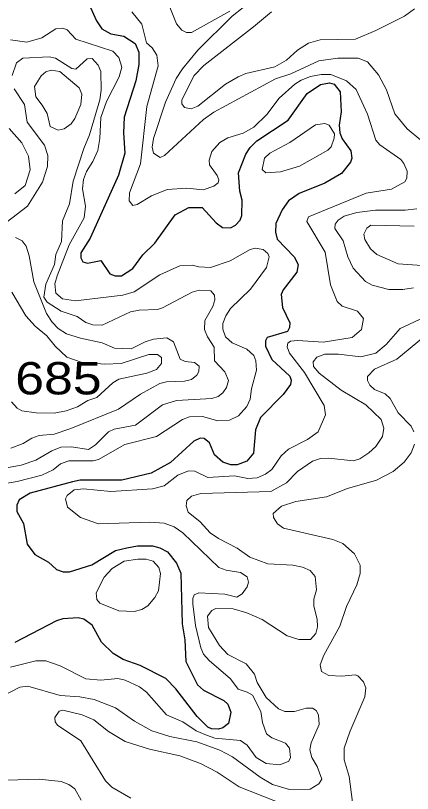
# Model space of a CAD drawing. Extents: x 577 to 602.9, y 7483.8 to 7511.6.
# Drawn here: x 578.072 to 579.055, y 7492.8 to 7494.726 of the extents above; entities that cross this region are included whole.
import ezdxf
from ezdxf.enums import TextEntityAlignment as Align

# ---------------------------------------------------------------- set-up
doc = ezdxf.new("R2010")
doc.units = 0
doc.header["$LTSCALE"] = 0.032
doc.layers.add('1', color=7, linetype='Continuous', lineweight=25)
doc.layers.add('2', color=7, linetype='Continuous', lineweight=13)
doc.layers.add('61', color=7, linetype='Continuous')

msp = doc.modelspace()

# ---------------------------------------------------------------- linework, layer by layer
at = {"layer": '1'}
for points in [[(578.2503, 7494.7619), (578.2725, 7494.7126), (578.2861, 7494.6928), (578.3083, 7494.6808), (578.3409, 7494.6745), (578.3688, 7494.657), (578.3775, 7494.6355), (578.3775, 7494.6045), (578.3703, 7494.564), (578.3417, 7494.4741), (578.3393, 7494.4359), (578.3433, 7494.385), (578.3274, 7494.331), (578.2574, 7494.1751), (578.2344, 7494.1385), (578.2336, 7494.1258), (578.2391, 7494.1163), (578.2503, 7494.1131), (578.2837, 7494.1194), (578.3059, 7494.0868), (578.3187, 7494.0813), (578.3346, 7494.0813), (578.3632, 7494.0996), (578.3878, 7494.1338), (578.4173, 7494.1624), (578.4674, 7494.2324), (578.5015, 7494.2507), (578.5342, 7494.2507), (578.5691, 7494.2125), (578.585, 7494.2014), (578.6049, 7494.2006), (578.6168, 7494.2069), (578.6288, 7494.2196), (578.6328, 7494.2308), (578.6335, 7494.2689), (578.628, 7494.2912), (578.6248, 7494.3365), (578.6423, 7494.3827), (578.6534, 7494.3993), (578.6701, 7494.4153), (578.7473, 7494.4669), (578.7942, 7494.5329), (578.8276, 7494.5552), (578.8498, 7494.5592), (578.8618, 7494.556), (578.8761, 7494.5369), (578.8785, 7494.4876), (578.8737, 7494.4542), (578.8753, 7494.4351), (578.8816, 7494.4208), (578.9031, 7494.3906), (578.9055, 7494.3731), (578.9023, 7494.3628), (578.8793, 7494.3349), (578.8387, 7494.3111), (578.7752, 7494.2854), (578.7484, 7494.2675), (578.7329, 7494.2451), (578.717, 7494.2109), (578.7162, 7494.1894), (578.7202, 7494.1727), (578.7624, 7494.129), (578.7727, 7494.1099), (578.7687, 7494.0908), (578.7353, 7494.0471), (578.7298, 7494.0352), (578.7337, 7494.0034), (578.752, 7493.9652), (578.7512, 7493.9533), (578.7457, 7493.9437), (578.6956, 7493.9286), (578.6916, 7493.9207), (578.6916, 7493.9071), (578.7075, 7493.8745), (578.752, 7493.8332), (578.7552, 7493.8236), (578.7536, 7493.8125), (578.7353, 7493.7879), (578.6789, 7493.7306), (578.6669, 7493.7004), (578.6614, 7493.6423), (578.6455, 7493.6225), (578.6216, 7493.6137), (578.6057, 7493.6137)], [(578.6057, 7493.6137), (578.5858, 7493.6201), (578.5652, 7493.6384), (578.5524, 7493.6686), (578.5397, 7493.6789), (578.5294, 7493.6797), (578.5135, 7493.6726), (578.4562, 7493.6193), (578.4085, 7493.593), (578.3354, 7493.5755), (578.232, 7493.5755), (578.2137, 7493.5716), (578.1087, 7493.5437), (578.0809, 7493.527), (578.0753, 7493.5143), (578.0753, 7493.4984), (578.092, 7493.4682), (578.1008, 7493.4173), (578.1199, 7493.3919), (578.1541, 7493.3728), (578.1739, 7493.3545), (578.1906, 7493.3489), (578.2057, 7493.3489), (578.2614, 7493.3664), (578.3195, 7493.4014), (578.3481, 7493.4086), (578.3743, 7493.4133), (578.4117, 7493.4133), (578.43, 7493.4086), (578.4483, 7493.3982), (578.4713, 7493.3704), (578.4817, 7493.3457), (578.4849, 7493.2201), (578.4912, 7493.1803), (578.4944, 7493.1271), (578.523, 7493.069), (578.5381, 7493.0563), (578.5882, 7493.0309), (578.5978, 7493.0213), (578.6057, 7493.0014), (578.5994, 7492.9736), (578.5858, 7492.9625), (578.5747, 7492.9593), (578.558, 7492.9601), (578.5485, 7492.9649), (578.5222, 7492.9911), (578.4697, 7493.0595), (578.4443, 7493.0849), (578.3807, 7493.1175), (578.3385, 7493.1318), (578.3139, 7493.1469), (578.2853, 7493.1748), (578.2622, 7493.2169), (578.2415, 7493.232), (578.2272, 7493.2352), (578.1898, 7493.2328), (578.1739, 7493.2273), (578.0706, 7493.174)]]:
    msp.add_lwpolyline(points, dxfattribs=at)
at = {"layer": '2'}
for points in [[(578.6908, 7494.7898), (578.6089, 7494.7246), (578.5238, 7494.6403), (578.4856, 7494.5942), (578.4705, 7494.5703), (578.4435, 7494.5115), (578.4141, 7494.4216), (578.4109, 7494.4001), (578.4141, 7494.385), (578.4308, 7494.3747), (578.4411, 7494.3795), (578.5381, 7494.4685), (578.5636, 7494.4868), (578.7162, 7494.5695), (578.7544, 7494.5814), (578.8236, 7494.6133), (578.8705, 7494.6204), (578.9206, 7494.6204), (578.9437, 7494.6109), (578.9715, 7494.5791)], [(578.6033, 7494.7365), (578.5079, 7494.684), (578.496, 7494.684), (578.4841, 7494.6896), (578.4713, 7494.7055), (578.4403, 7494.7826)], [(578.36, 7494.7349), (578.3847, 7494.7047), (578.3966, 7494.6586), (578.4109, 7494.6459), (578.422, 7494.6276), (578.4252, 7494.6013), (578.3974, 7494.5003), (578.3815, 7494.3588), (578.3544, 7494.2872), (578.3536, 7494.2673), (578.3632, 7494.2554), (578.3735, 7494.2578), (578.4093, 7494.2793), (578.4475, 7494.2952), (578.4968, 7494.2984), (578.5373, 7494.2944), (578.5636, 7494.3039), (578.5739, 7494.3119), (578.5755, 7494.319), (578.5715, 7494.3302), (578.5524, 7494.3564), (578.5516, 7494.3675), (578.5588, 7494.389), (578.5779, 7494.4113), (578.5978, 7494.4232), (578.6359, 7494.4343), (578.6622, 7494.4494), (578.6948, 7494.4805), (578.725, 7494.521), (578.764, 7494.556), (578.7799, 7494.5655), (578.8029, 7494.5751), (578.8292, 7494.5799), (578.853, 7494.5799), (578.892, 7494.564), (578.9158, 7494.5425), (578.9437, 7494.482), (578.9643, 7494.4176), (578.9747, 7494.4057)], [(579.0606, 7494.7421), (579.0359, 7494.7246), (578.9651, 7494.6888), (578.9142, 7494.6673), (578.8268, 7494.6657), (578.7981, 7494.6578), (578.7703, 7494.6403), (578.7433, 7494.6156), (578.7147, 7494.5989), (578.6431, 7494.5822), (578.624, 7494.5743), (578.5922, 7494.556), (578.5238, 7494.5011), (578.5071, 7494.4948), (578.4904, 7494.498), (578.4841, 7494.5075), (578.4841, 7494.517), (578.5151, 7494.5775), (578.5389, 7494.6021), (578.6614, 7494.6975), (578.7059, 7494.7349)], [(578.2638, 7494.3644), (578.2757, 7494.3914), (578.2813, 7494.4216), (578.2837, 7494.4733), (578.2972, 7494.5131), (578.329, 7494.5743), (578.3354, 7494.5981), (578.3282, 7494.622), (578.3131, 7494.6379), (578.2216, 7494.6673), (578.2002, 7494.6904), (578.1898, 7494.6944), (578.1723, 7494.6928), (578.1374, 7494.6705), (578.1, 7494.6602), (578.0602, 7494.6657)], [(578.1477, 7494.0606), (578.1684, 7494.1099), (578.1723, 7494.1346), (578.1859, 7494.1664), (578.189, 7494.2173), (578.2057, 7494.2594), (578.2153, 7494.3159), (578.2415, 7494.397), (578.2558, 7494.4304), (578.2813, 7494.517), (578.2845, 7494.5409), (578.2837, 7494.587), (578.2773, 7494.6029), (578.2622, 7494.6196), (578.2495, 7494.6188), (578.2216, 7494.5934), (578.2121, 7494.595), (578.1716, 7494.6204), (578.1556, 7494.6236), (578.0904, 7494.6204), (578.0745, 7494.6085), (578.0642, 7494.5775)], [(578.9715, 7494.5791), (578.9914, 7494.5417), (579.0121, 7494.4828), (579.0423, 7494.4455), (579.0765, 7494.4176)], [(578.069, 7494.5441), (578.0944, 7494.5059), (578.1008, 7494.4622), (578.1437, 7494.4049), (578.1525, 7494.3795), (578.1517, 7494.3524), (578.1389, 7494.3135), (578.1016, 7494.2538), (578.0491, 7494.2133)], [(578.0563, 7494.4463), (578.0881, 7494.4105), (578.104, 7494.3779), (578.1087, 7494.3437), (578.096, 7494.3055), (578.0706, 7494.2848)], [(578.9747, 7494.4057), (579.0264, 7494.3691), (579.0343, 7494.3596), (579.0423, 7494.3405), (579.0415, 7494.323), (579.0367, 7494.3143), (579.0033, 7494.296), (578.9405, 7494.2864), (578.7982, 7494.2276), (578.7939, 7494.2161), (578.8395, 7494.1401), (578.8522, 7494.059), (578.8689, 7494.0177), (578.8816, 7494.0065), (578.919, 7493.9938), (578.9341, 7493.9763), (578.9294, 7493.9485), (578.9063, 7493.9286), (578.8339, 7493.9175), (578.7711, 7493.9214), (578.7536, 7493.9199), (578.7465, 7493.9151), (578.7449, 7493.9055), (578.7512, 7493.8904), (578.7878, 7493.8427), (578.8371, 7493.7608), (578.8403, 7493.7378), (578.822, 7493.6956), (578.7958, 7493.6765), (578.7481, 7493.6527), (578.7298, 7493.636), (578.7075, 7493.6026), (578.6916, 7493.5907), (578.6709, 7493.5819), (578.6479, 7493.5803), (578.6145, 7493.5867), (578.5485, 7493.5827), (578.5167, 7493.5978), (578.5008, 7493.5986), (578.4745, 7493.5883), (578.4403, 7493.562), (578.4117, 7493.5541), (578.3083, 7493.5477), (578.2407, 7493.5541), (578.2177, 7493.5517), (578.2002, 7493.5382), (578.1962, 7493.5294), (578.201, 7493.5088), (578.2328, 7493.4833), (578.2781, 7493.4674), (578.4045, 7493.4722), (578.4403, 7493.4698), (578.465, 7493.4602), (578.4864, 7493.4451), (578.5755, 7493.3601), (578.5938, 7493.3529), (578.6296, 7493.3473), (578.6463, 7493.337), (578.6495, 7493.3235), (578.6463, 7493.3115), (578.6335, 7493.2948), (578.6208, 7493.2861), (578.5906, 7493.2933), (578.5262, 7493.2972), (578.5151, 7493.2917), (578.5111, 7493.2829), (578.5111, 7493.2694), (578.5182, 7493.2161), (578.531, 7493.1605), (578.5381, 7493.1454), (578.5516, 7493.1295), (578.6049, 7493.0841), (578.624, 7493.0587), (578.6463, 7493.0515), (578.659, 7493.0436), (578.6801, 7493.003), (578.6836, 7492.9762), (578.694, 7492.9482), (578.7075, 7492.9378), (578.7409, 7492.9251), (578.7512, 7492.9124), (578.7536, 7492.8893), (578.7496, 7492.8806), (578.7266, 7492.871), (578.6932, 7492.8742), (578.6685, 7492.8893), (578.6463, 7492.9203), (578.6296, 7492.9315), (578.566, 7492.937), (578.5453, 7492.945)], [(578.0014, 7493.5604), (578.0761, 7493.5724), (578.1374, 7493.5883), (578.1652, 7493.6018), (578.1835, 7493.6161), (578.2042, 7493.6233), (578.2646, 7493.6241), (578.2781, 7493.6272), (578.3433, 7493.6638), (578.4212, 7493.6837), (578.4856, 7493.7258), (578.5031, 7493.733), (578.5357, 7493.7338), (578.5731, 7493.7227), (578.6025, 7493.7242), (578.6248, 7493.7354), (578.6455, 7493.7584), (578.6534, 7493.7767), (578.6566, 7493.8022), (578.6693, 7493.8483), (578.6677, 7493.8714), (578.6622, 7493.8841), (578.6455, 7493.9), (578.6089, 7493.9159), (578.5922, 7493.931), (578.5858, 7493.9493), (578.5858, 7493.9636), (578.593, 7493.9827), (578.6049, 7494.001), (578.6542, 7494.0487), (578.694, 7494.102), (578.7003, 7494.129), (578.6972, 7494.1369), (578.686, 7494.1465), (578.6654, 7494.1497), (578.6534, 7494.1465), (578.6041, 7494.1187), (578.5548, 7494.102), (578.5262, 7494.1035), (578.5095, 7494.1083), (578.4793, 7494.1067), (578.43, 7494.0837), (578.3664, 7494.0423), (578.3377, 7494.0336), (578.2209, 7494.0193), (578.1882, 7494.0248), (578.1723, 7494.0383), (578.17, 7494.0614), (578.1755, 7494.0813), (578.2049, 7494.1584), (578.2423, 7494.2252), (578.2455, 7494.2538), (578.2383, 7494.2968), (578.2407, 7494.3198), (578.2479, 7494.3397), (578.2638, 7494.3644)], [(579.0661, 7494.2475), (579.0375, 7494.2443), (578.9635, 7494.2443), (578.9174, 7494.2387), (578.8864, 7494.2292), (578.8717, 7494.2193), (578.8641, 7494.2095), (578.8634, 7494.1984), (578.884, 7494.168), (578.8952, 7494.1282), (578.9087, 7494.1004), (578.9389, 7494.0678), (578.9556, 7494.0582), (578.9969, 7494.0479), (579.0319, 7494.0479), (579.0582, 7494.0519)], [(579.1027, 7494.1051), (579.02, 7494.1115), (578.9675, 7494.1346), (578.9516, 7494.1481), (578.9373, 7494.1719), (578.9349, 7494.1847), (578.9421, 7494.1998), (578.9524, 7494.2069), (579.0598, 7494.2045)], [(578.0722, 7494.1767), (578.0889, 7494.168), (578.0984, 7494.1552), (578.1063, 7494.1314), (578.1175, 7494.067), (578.1493, 7493.9882), (578.1628, 7493.9668), (578.1779, 7493.9509), (578.1986, 7493.9381), (578.2328, 7493.927), (578.2869, 7493.9159), (578.3171, 7493.9024), (578.3584, 7493.9008), (578.3934, 7493.9183), (578.4141, 7493.9246), (578.4467, 7493.9278), (578.4634, 7493.9183), (578.4801, 7493.8753), (578.4928, 7493.8698), (578.5159, 7493.8674), (578.527, 7493.8578), (578.5262, 7493.8451), (578.5214, 7493.8356), (578.5079, 7493.8252), (578.4904, 7493.8205), (578.4459, 7493.8189), (578.43, 7493.8149), (578.3815, 7493.7887), (578.3274, 7493.7513), (578.2091, 7493.7035), (578.1676, 7493.6901), (578.131, 7493.6861), (578.1127, 7493.6797), (578.0912, 7493.6662), (578.061, 7493.6551)], [(578.0006, 7493.597), (578.0865, 7493.6129), (578.1222, 7493.6256), (578.162, 7493.6487), (578.1843, 7493.6574), (578.2105, 7493.6582), (578.2527, 7493.6519), (578.2702, 7493.663), (578.3028, 7493.6956), (578.3163, 7493.702), (578.3695, 7493.7123), (578.4363, 7493.7624), (578.4713, 7493.7728), (578.5588, 7493.7783), (578.5739, 7493.7831), (578.5858, 7493.7918), (578.5946, 7493.8054), (578.5994, 7493.8228), (578.5906, 7493.8443), (578.5652, 7493.8714), (578.5644, 7493.9047), (578.5477, 7493.9302), (578.5405, 7493.9485), (578.5413, 7493.9707), (578.5612, 7494.0057), (578.566, 7494.0224), (578.5652, 7494.0336), (578.5564, 7494.0447), (578.527, 7494.0463), (578.5095, 7494.0415), (578.4363, 7494.0026), (578.4236, 7493.9986), (578.3783, 7493.997), (578.3568, 7493.9922), (578.2869, 7493.9596), (578.2638, 7493.9604), (578.2463, 7493.966), (578.2248, 7493.9811), (578.1851, 7493.9938), (578.1509, 7494.0161), (578.1421, 7494.0288), (578.1477, 7494.0606)], [(578.0626, 7493.7696), (578.0761, 7493.7537), (578.0881, 7493.7473), (578.123, 7493.7425), (578.168, 7493.7416), (578.1974, 7493.7472), (578.2255, 7493.7577), (578.2515, 7493.7727), (578.2733, 7493.7807), (578.3131, 7493.8165), (578.3282, 7493.826), (578.3974, 7493.8403), (578.4212, 7493.8499), (578.434, 7493.8642), (578.434, 7493.8793), (578.4236, 7493.8865), (578.4022, 7493.8865), (578.3338, 7493.8642), (578.2932, 7493.8626), (578.2352, 7493.8682), (578.1994, 7493.8801), (578.1708, 7493.9071), (578.1501, 7493.9334), (578.1207, 7493.9572), (578.0976, 7493.9827), (578.0634, 7494.0415)], [(579.0836, 7493.9787), (579.0248, 7493.9509), (578.9906, 7493.9119), (578.9651, 7493.8904), (578.9278, 7493.8809), (578.8721, 7493.8881), (578.8387, 7493.8873), (578.8188, 7493.8801), (578.8093, 7493.869), (578.8101, 7493.857), (578.8244, 7493.8403), (578.8785, 7493.799), (578.9397, 7493.7624), (578.9779, 7493.7258), (578.9842, 7493.7044), (578.981, 7493.6837), (578.9651, 7493.659), (578.9476, 7493.6431), (578.9254, 7493.6288), (578.9087, 7493.6241), (578.8482, 7493.6304), (578.8276, 7493.6296), (578.8077, 7493.6225), (578.7703, 7493.597), (578.7433, 7493.5692), (578.7043, 7493.5477), (578.531, 7493.5429), (578.5079, 7493.5366), (578.4968, 7493.5255), (578.4952, 7493.5127), (578.5, 7493.4968), (578.5294, 7493.473), (578.554, 7493.4459), (578.5747, 7493.4316), (578.6216, 7493.4078), (578.6526, 7493.3855), (578.6972, 7493.3688), (578.7592, 7493.3656), (578.783, 7493.3608), (578.8021, 7493.3521), (578.8148, 7493.3378), (578.818, 7493.3044), (578.8109, 7493.2813), (578.8109, 7493.2638), (578.8196, 7493.232), (578.8204, 7493.2129), (578.8164, 7493.1962), (578.8029, 7493.1819), (578.7743, 7493.1819), (578.7449, 7493.1907), (578.6828, 7493.2312), (578.6455, 7493.2479), (578.6113, 7493.2575), (578.5683, 7493.2583), (578.5588, 7493.2535), (578.5477, 7493.2392), (578.5501, 7493.2114), (578.5771, 7493.1668), (578.5978, 7493.1446), (578.6439, 7493.1215), (578.6638, 7493.0953), (578.6709, 7493.0754), (578.6932, 7493.038), (578.7234, 7493.0102), (578.7393, 7493.003), (578.7632, 7493.003), (578.7918, 7493.0118), (578.8077, 7493.0118)], [(579.059, 7493.6956), (579.0518, 7493.7091), (579.02, 7493.7425), (579.0001, 7493.7783), (578.9874, 7493.7894), (578.9612, 7493.8006), (578.95, 7493.8109), (578.9437, 7493.8228), (578.9437, 7493.8324), (578.9612, 7493.8507), (579.0168, 7493.8753), (579.0828, 7493.9294)], [(578.9071, 7492.7788), (578.8983, 7492.8424), (578.8864, 7492.8837), (578.8864, 7492.9124), (578.8999, 7492.9529), (578.9373, 7493.0396), (578.9397, 7493.0619), (578.9341, 7493.077), (578.9198, 7493.0913), (578.9135, 7493.0937), (578.8808, 7493.0905), (578.8482, 7493.0921), (578.83, 7493.1024), (578.8268, 7493.1191), (578.8355, 7493.143), (578.8753, 7493.2145), (578.892, 7493.263), (578.9174, 7493.3171), (578.9262, 7493.3449), (578.9262, 7493.3656), (578.9119, 7493.3935), (578.8832, 7493.4189), (578.8578, 7493.4292), (578.7361, 7493.4571), (578.721, 7493.4674), (578.7115, 7493.4833), (578.7107, 7493.4936), (578.7314, 7493.5111), (578.7663, 7493.5231), (578.8427, 7493.535), (578.8944, 7493.5549), (578.9667, 7493.5755), (579.0073, 7493.597), (579.0351, 7493.6201), (579.0518, 7493.6439), (579.0606, 7493.6646)], [(578.5453, 7492.945), (578.5198, 7492.9553), (578.4864, 7492.9776), (578.4459, 7492.9951), (578.3966, 7493.0515), (578.3791, 7493.0642), (578.3441, 7493.0809), (578.3258, 7493.0849), (578.2837, 7493.0809), (578.2463, 7493.0841), (578.1827, 7493.1167), (578.1469, 7493.1287), (578.1222, 7493.1287), (578.0594, 7493.1128)], [(578.8077, 7493.0118), (578.8172, 7493.0054), (578.8228, 7492.9951), (578.8244, 7492.9712), (578.8045, 7492.9259), (578.8013, 7492.9084), (578.8061, 7492.8893), (578.8196, 7492.867), (578.8308, 7492.836), (578.8236, 7492.8241), (578.8021, 7492.8114), (578.7512, 7492.8106), (578.7091, 7492.8225), (578.6781, 7492.8408), (578.6097, 7492.8909), (578.5779, 7492.9076), (578.5214, 7492.9283), (578.4546, 7492.9418), (578.4101, 7492.9553), (578.3672, 7492.9792), (578.3195, 7493.0126), (578.267, 7493.0332), (578.2312, 7493.0396), (578.1827, 7493.0428), (578.1024, 7493.0658), (578.0833, 7493.0635), (578.0364, 7493.0396)], [(578.3576, 7492.7891), (578.3107, 7492.8162), (578.2948, 7492.8313), (578.2336, 7492.9307), (578.1763, 7492.9696), (578.1708, 7492.9776), (578.1692, 7492.9887), (578.1803, 7493.0038), (578.1898, 7493.007), (578.2376, 7492.9951), (578.2662, 7492.9823), (578.3028, 7492.9537), (578.3441, 7492.9291), (578.4037, 7492.91), (578.4793, 7492.8933)], [(578.4793, 7492.8933), (578.5302, 7492.8742), (578.5715, 7492.8535), (578.6264, 7492.8169), (578.7703, 7492.7597)], [(577.8416, 7492.7883), (577.9179, 7492.8138), (577.999, 7492.8313), (578.131, 7492.836), (578.1851, 7492.8297), (578.2042, 7492.8225), (578.2193, 7492.8122), (578.2352, 7492.7836)]]:
    msp.add_lwpolyline(points, dxfattribs=at)
for points in [[(578.1382, 7494.5043), (578.1509, 7494.4836), (578.158, 7494.451), (578.1779, 7494.4423), (578.193, 7494.4455), (578.2097, 7494.4574), (578.2193, 7494.4709), (578.2344, 7494.5059), (578.2368, 7494.5313), (578.2296, 7494.5465), (578.1819, 7494.587), (578.1604, 7494.591), (578.1477, 7494.5862), (578.1358, 7494.5767), (578.1191, 7494.5504), (578.1222, 7494.5242)], [(578.8618, 7494.4224), (578.8626, 7494.4327), (578.849, 7494.4542), (578.8387, 7494.4582), (578.8156, 7494.455), (578.752, 7494.4113), (578.7019, 7494.385), (578.6892, 7494.3731), (578.6828, 7494.3445), (578.6924, 7494.3365), (578.7282, 7494.3389), (578.7759, 7494.3532), (578.8459, 7494.3922), (578.8538, 7494.4009)], [(578.2717, 7493.2972), (578.2733, 7493.2805), (578.2813, 7493.2718), (578.3282, 7493.2527), (578.3664, 7493.2511), (578.3847, 7493.2559), (578.3998, 7493.2646), (578.4173, 7493.2853), (578.426, 7493.302), (578.4316, 7493.3449), (578.4268, 7493.3593), (578.4133, 7493.3752), (578.3958, 7493.3807), (578.3751, 7493.3807), (578.3417, 7493.3752), (578.3115, 7493.3569), (578.2916, 7493.3354)]]:
    msp.add_lwpolyline(points, close=True, dxfattribs=at)

# ---------------------------------------------------------------- texts
at = {"layer": '61', "width": 1.2}
msp.add_text('685', height=0.08, dxfattribs=at).set_placement((578.1785, 7493.7881), align=Align.CENTER)

doc.saveas('drawing.dxf')
